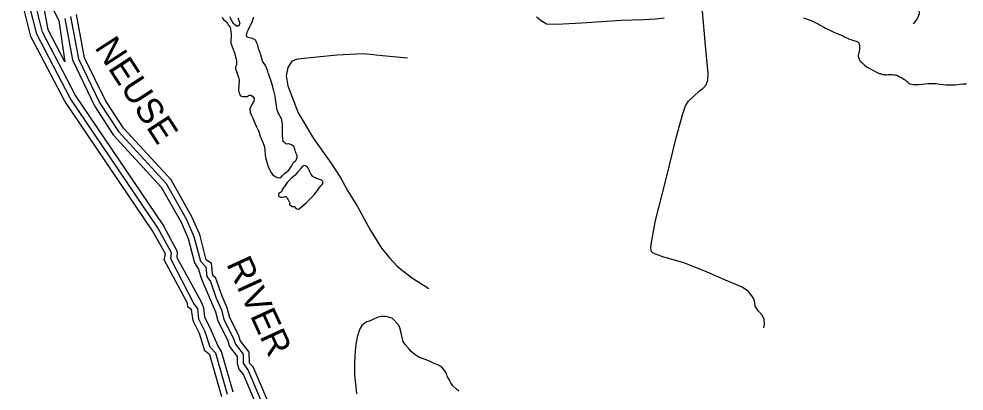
# Model space of a CAD drawing. Extents: x 2206922 to 2357709, y 510027 to 673830.
# Drawn here: x 2312578 to 2318767, y 563430 to 565869 of the extents above; entities that cross this region are included whole.
import ezdxf

# ---------------------------------------------------------------- set-up
doc = ezdxf.new("R2010")
doc.units = 0
for name, color, linetype in [('Exist Hydrographic Buffer Line', 7, 'Continuous'), ('Exist Hydrographic Misc Water Feature', 7, 'Continuous'), ('Exist Hydrographic River Shore', 7, 'Continuous'), ('Exist Hydrographic River Shore Label', 7, 'Continuous'), ('Exist Road Non-System Type 51', 7, 'Continuous')]:
    doc.layers.add(name, color=color, linetype=linetype)

msp = doc.modelspace()

# ---------------------------------------------------------------- linework, layer by layer
at = {"layer": 'Exist Hydrographic Buffer Line'}
for points in [[(2313943.7, 563407.8), (2313866.8, 563679.3), (2313829.9, 563717.4), (2313798.5, 563818.5), (2313757.3, 563902), (2313749.1, 563970.2), (2313723.6, 564003.8), (2313572.3, 564296), (2313577.8, 564336.3), (2313488, 564499.8), (2312912.9, 565350.4), (2312695.1, 565768.4), (2312617, 566079)], [(2313980.8, 563423), (2313905.3, 563690.2), (2313879.9, 563729.8), (2313836.8, 563830.3), (2313796, 563913.7), (2313788.8, 563975), (2313770.6, 564016.9), (2313614.5, 564302.3), (2313617, 564343.3), (2313523.1, 564519.5), (2312947.1, 565370.9), (2312732.6, 565782.7), (2312655.7, 566088.7)], [(2312879.8, 565586.6), (2312770.3, 565797), (2312712.3, 566109.8), (2312840.5, 565858.3), (2312879.8, 565586.6)], [(2312878.8, 565871.3), (2312929.5, 565599.4), (2313072.4, 565299.1), (2313196.2, 565108.1), (2313510.4, 564765.8), (2313639.8, 564536.7), (2313686.5, 564430.3), (2313727.7, 564270.8), (2313753.8, 564229.6), (2313768.7, 564175.6), (2313787, 564132.9), (2313832.7, 564025.9), (2313866.6, 563948.5), (2313881.7, 563889.7), (2313943.9, 563765.9), (2313958, 563721.8), (2314006.8, 563657.6), (2314007.2, 563612.1), (2314018.1, 563573.2), (2314046, 563541.8), (2314163.3, 563267.1)], [(2312917, 565884.4), (2312969, 565606.7), (2313108.3, 565316.6), (2313229.9, 565129.9), (2313542.8, 564789.6), (2313675.7, 564554.7), (2313724.3, 564443.4), (2313766.5, 564280.9), (2313801.6, 564244.2), (2313808.5, 564180), (2313832.5, 564147.4), (2313870.7, 564039.1), (2313904.3, 563961.7), (2313920.5, 563899.8), (2313981.6, 563780), (2313995.5, 563737.3), (2314046.6, 563671.5), (2314047.4, 563612.7), (2314079.6, 563564.9), (2314202.2, 563277.6)]]:
    msp.add_lwpolyline(points, dxfattribs=at)
at = {"layer": 'Exist Hydrographic Misc Water Feature'}
for points in [[(2313906.3, 565877.7), (2313918.8, 565865.7), (2313930.9, 565854.1), (2313938.9, 565846), (2313944.9, 565838.3), (2313949.2, 565830.3), (2313957.6, 565822.2), (2313961.5, 565812.3), (2313963.5, 565804.2), (2313967.9, 565768.7), (2313967.6, 565760.6), (2313968.1, 565750.4), (2313966, 565730.4), (2313966, 565722.3), (2313966.4, 565712.6), (2313968.5, 565704.5), (2313972.6, 565692.6), (2313974.8, 565686.6), (2313980.8, 565670.7), (2313991.2, 565638.7), (2313997.4, 565617.1), (2314001.3, 565605.1), (2314003.5, 565595.1), (2314003.5, 565582.9), (2314003.7, 565576.8), (2314002.1, 565566.9), (2313996.4, 565554.8), (2313996.4, 565545), (2313998.6, 565535), (2314002.5, 565523), (2314006.8, 565513), (2314012.8, 565497.1), (2314016.9, 565487.2), (2314019.1, 565479.2), (2314020.8, 565469.2), (2314019.3, 565437.4), (2314017.3, 565425.1), (2314015.6, 565415.2), (2314015.6, 565405.1), (2314016, 565397.3), (2314017.9, 565393.4), (2314019.7, 565383.4), (2314024, 565371.3), (2314029.8, 565365.6), (2314035.9, 565361.5), (2314042.1, 565359.3), (2314052.3, 565359.8), (2314059.9, 565359.9), (2314064.2, 565359.7), (2314067.9, 565359.9), (2314071.8, 565359.7), (2314080.2, 565364.1), (2314086, 565368.1), (2314097.9, 565368), (2314107.9, 565362.4), (2314118.4, 565346.2), (2314116.7, 565330.2), (2314106.5, 565312.3), (2314100.5, 565300.2), (2314091.3, 565282.1), (2314093.1, 565258.4), (2314101.5, 565236.4), (2314109.5, 565218.2), (2314117.7, 565196.3), (2314132.3, 565166.5), (2314142.8, 565144.7), (2314150.6, 565124.8)], [(2314018.9, 565859.2), (2314025.3, 565841.2), (2314022.8, 565837.1), (2314021.2, 565828.8), (2314019.3, 565823), (2314013.4, 565821), (2314003.1, 565821), (2313990.8, 565830.9), (2313983.2, 565838.6), (2313977.3, 565848.4), (2313966.8, 565868.2), (2313960.3, 565882.2)], [(2314012.8, 565875.1), (2314018.9, 565859.2)], [(2314214.5, 565505.3), (2314210.4, 565513.2), (2314208.6, 565527.3), (2314204.3, 565537.3), (2314197.9, 565553.2), (2314193.6, 565563.2), (2314187.9, 565568.9), (2314183.6, 565576.9), (2314175.6, 565587), (2314173.5, 565595), (2314167.4, 565616.6), (2314165.1, 565626.7), (2314160.8, 565636.6), (2314156.9, 565646.6), (2314152.6, 565656.5), (2314146.7, 565674.5), (2314144.4, 565686.6), (2314142.8, 565696.6), (2314136.6, 565710.5), (2314134.6, 565718.5), (2314130.5, 565724.3), (2314126.4, 565730.2), (2314122.3, 565734.1), (2314100.1, 565741.9), (2314079.8, 565747.8), (2314074.3, 565749.5), (2314070, 565751.7), (2314067.7, 565761.4), (2314070, 565769.6), (2314073.7, 565781.6), (2314079.8, 565795.7), (2314091.1, 565817.8), (2314095, 565827.8), (2314103.2, 565842), (2314112.6, 565868.1), (2314116.7, 565882.1)], [(2317716.6, 565874.8), (2317753.1, 565863.2), (2317764.8, 565857.4), (2317779.2, 565851.6), (2317793.1, 565845.5), (2317810.9, 565835.8), (2317824.9, 565828), (2317849.1, 565814.3), (2317859.5, 565808.3), (2317875.3, 565800.6), (2317893.4, 565792.6), (2317901.4, 565788.6), (2317913.5, 565782.7), (2317929.7, 565775), (2317945.7, 565769.4), (2317972.1, 565759.3), (2317984, 565751.8), (2317997.7, 565745.7), (2318006.1, 565742), (2318010.3, 565738.1), (2318026, 565734.1), (2318043.9, 565726.2), (2318054.3, 565724.6), (2318059.9, 565722.6), (2318064.2, 565720.7), (2318074.2, 565716.8), (2318078.3, 565710.9), (2318080.4, 565704.9), (2318082.6, 565690.8), (2318082.6, 565682.7), (2318082.6, 565674.9), (2318082.8, 565668.8), (2318080.6, 565658.6), (2318077.1, 565644.5), (2318075.3, 565638.7), (2318073.2, 565630.9), (2318073, 565622.8), (2318075.5, 565614.8), (2318079.4, 565604.9), (2318087.1, 565592.8), (2318097.4, 565583.1), (2318105.4, 565575), (2318115.6, 565565.3), (2318125.9, 565557.3), (2318135.9, 565551.3), (2318170, 565533.6), (2318190.1, 565522.1), (2318206.3, 565512.4), (2318212.4, 565510.2), (2318218.4, 565510.2), (2318226.2, 565506.5), (2318234.4, 565504.5), (2318246.3, 565504.7), (2318250.4, 565502.9), (2318256.3, 565502.8), (2318260.4, 565502.6), (2318270.5, 565504.7), (2318274.4, 565504.9), (2318282.6, 565504.9), (2318288.1, 565503.3), (2318294.5, 565505.2), (2318306.6, 565501.4), (2318316.4, 565501.5), (2318326.6, 565499.5), (2318338.3, 565493.7), (2318344.5, 565489.6), (2318356.8, 565483.7), (2318366.8, 565478.1), (2318374.8, 565472), (2318380.4, 565469.9), (2318384.9, 565466), (2318388.4, 565462.2), (2318394.9, 565458), (2318400.9, 565452.3), (2318410.9, 565444.2), (2318422.6, 565440.4), (2318432.9, 565438.5), (2318445, 565438.8), (2318456.9, 565439), (2318469.2, 565439.2), (2318492.9, 565441.3), (2318528.8, 565445.6), (2318544.6, 565446), (2318566.8, 565445.9), (2318584.8, 565444.4), (2318608.8, 565440.4), (2318630.9, 565438.7), (2318650.6, 565437), (2318670.7, 565437.2), (2318690.8, 565437.4), (2318709.1, 565437.5), (2318740.9, 565442), (2318758.7, 565442.2), (2318782.9, 565444.2)], [(2314150.6, 565124.8), (2314158.8, 565100.9), (2314169, 565075), (2314177.6, 565055.1), (2314185.4, 565031.2), (2314187.9, 565007.3), (2314190.3, 564981.3), (2314192.6, 564961.1), (2314202.8, 564923.5), (2314209, 564907.6), (2314213.1, 564895.6), (2314229.1, 564862), (2314239.3, 564849.9), (2314255.3, 564836.1), (2314269.7, 564830.3), (2314286.1, 564828.3), (2314299.6, 564838.4), (2314317.3, 564854.8), (2314345.1, 564877), (2314355.2, 564891.3), (2314362.6, 564903.1), (2314366.9, 564913.4), (2314374.5, 564925.3), (2314380.4, 564931.3), (2314390.7, 564941.5), (2314396.2, 564949.6), (2314400.3, 564961.5), (2314399.9, 564971.7), (2314398.1, 564977.7), (2314394.2, 564987.6), (2314389.6, 564999.6), (2314387.6, 565007.6), (2314383.7, 565019.2), (2314379.8, 565029.5), (2314369.6, 565039.2), (2314363.4, 565043.3), (2314351.3, 565047.2), (2314341.5, 565049.1), (2314333.3, 565048.6), (2314323.4, 565052.6), (2314319.3, 565056.8), (2314309.1, 565064.4), (2314307, 565082.6), (2314304.5, 565108.5), (2314304.8, 565132.4), (2314304.1, 565144.7), (2314304.3, 565158.5), (2314304.1, 565172.2), (2314304.1, 565182.4), (2314302.1, 565190.4), (2314299.8, 565204.5), (2314297.4, 565216.3), (2314289.6, 565228.4), (2314281.4, 565242.2), (2314275.2, 565254.1), (2314268.9, 565272.1), (2314267, 565286.1), (2314264.6, 565301.9), (2314260.3, 565329.7), (2314256.2, 565362), (2314251.9, 565379.7), (2314247.8, 565397.7), (2314243.6, 565413.7), (2314239.3, 565431.4), (2314227, 565467.3), (2314218.6, 565491.3), (2314214.5, 565505.3)], [(2314501, 564704.7), (2314510.6, 564715), (2314516.8, 564723), (2314524.8, 564733.1), (2314532.4, 564743.3), (2314540.4, 564755.1), (2314548.4, 564767.3), (2314555.9, 564775.5), (2314564.1, 564783.6), (2314568, 564789.5), (2314567.8, 564797.6), (2314567.8, 564803.3), (2314558, 564815.3), (2314545.9, 564817.1), (2314527.9, 564823.1), (2314519.4, 564826.8), (2314505.5, 564835), (2314501.6, 564838.8), (2314495.7, 564844.6), (2314491.1, 564850.5), (2314489.3, 564854.5), (2314483.1, 564866.7), (2314481.1, 564872.3), (2314476.8, 564882.2), (2314467, 564896.3), (2314455.1, 564906.2), (2314448.9, 564908), (2314434.6, 564904), (2314421, 564885.8), (2314405.2, 564865.9), (2314387.4, 564845.4), (2314365.7, 564827.2), (2314347.8, 564809.2), (2314333.9, 564797.2), (2314326.5, 564782.8), (2314316.4, 564770.6), (2314306.8, 564756.6), (2314302.5, 564746.7), (2314296.8, 564736.7), (2314291, 564730.6), (2314280.6, 564724.5), (2314279.1, 564720.3), (2314277.3, 564714.4), (2314279.1, 564710.5), (2314282.8, 564704.7), (2314291, 564700.6), (2314300.9, 564700.7), (2314314.8, 564702.7), (2314321.2, 564705), (2314327.1, 564704.9), (2314331.2, 564701), (2314335.1, 564697.2), (2314337.2, 564689.2), (2314341.3, 564682.9), (2314343.3, 564679.3), (2314347.4, 564671), (2314349.7, 564667), (2314351.5, 564663.1), (2314349.9, 564657.3), (2314349.5, 564653.3), (2314351.5, 564649.3), (2314357.9, 564645.1), (2314362, 564643.3), (2314368.1, 564639.5), (2314374.1, 564639.5), (2314380, 564639.4), (2314383.9, 564637.6), (2314389.9, 564629.8), (2314397.6, 564623.7), (2314409.7, 564621.9), (2314425.7, 564634.1), (2314459.4, 564664.3), (2314501, 564704.7)], [(2315458, 563429.7), (2315444, 563443.5), (2315419.6, 563465.4), (2315405.5, 563485), (2315395.2, 563505.2), (2315383.1, 563526.9), (2315377.2, 563544.8), (2315364.9, 563564.5), (2315346.8, 563586.3), (2315326.5, 563600.3), (2315298.2, 563611.8), (2315266, 563625.6), (2315234.1, 563639.4), (2315201.9, 563650.7), (2315173.8, 563668.7), (2315147.7, 563690.5), (2315127.4, 563714.2), (2315109, 563734), (2315094.8, 563755.6), (2315088.5, 563781.7), (2315084.4, 563799.8), (2315079.9, 563821.5), (2315071.9, 563845.4), (2315063.9, 563865.3), (2315021.4, 563909), (2314998.9, 563914.8), (2314979, 563918.2), (2314950.9, 563918), (2314923.6, 563911.5), (2314895.3, 563899.6), (2314877.7, 563891.3), (2314855.5, 563883.3), (2314838.1, 563872.9), (2314823.7, 563858.8), (2314809.8, 563838.6), (2314802.6, 563812.6), (2314792.8, 563784.4), (2314783.6, 563736.4), (2314779.5, 563694.4), (2314778, 563658.1), (2314776.4, 563612.5), (2314775.1, 563574.2), (2314775.3, 563536.5), (2314779.7, 563494.5), (2314784, 563458.5), (2314789.1, 563412.3)]]:
    msp.add_lwpolyline(points, dxfattribs=at)
at = {"layer": 'Exist Hydrographic River Shore'}
for points in [[(2313906.3, 563392.6), (2313828.2, 563668.4), (2313795.4, 563693.3), (2313760.3, 563806.7), (2313718.3, 563890.4), (2313709.3, 563965.5), (2313684.3, 563980.9), (2313683.2, 564007.1), (2313530.3, 564289.7), (2313538.3, 564329.4), (2313453.4, 564480.2), (2312878.2, 565329.9), (2312657.4, 565754.1), (2312578.2, 566069.3)], [(2314241.4, 563288), (2314113.2, 563588), (2314087.4, 563613.2), (2314086.4, 563685.4), (2314027.3, 563761.7), (2314019.3, 563794.2), (2313959.2, 563909.9), (2313942.2, 563974.9), (2313908.4, 564052.2), (2313865.3, 564175.2), (2313848.3, 564184.4), (2313839.3, 564266.1), (2313805.2, 564290.9), (2313762.4, 564456.6), (2313711.3, 564572.6), (2313575.4, 564813.2), (2313263.3, 565151.8), (2313144.4, 565334.1), (2313008.2, 565614.1), (2312955.3, 565897.4)]]:
    msp.add_lwpolyline(points, dxfattribs=at)
at = {"layer": 'Exist Road Non-System Type 51'}
for points in [[(2317455.2, 563844.5), (2317461.1, 563866.1), (2317459.1, 563899.6), (2317445.4, 563927.1), (2317421.8, 563952.7), (2317398.2, 563986.1), (2317396.2, 564009.8), (2317390.3, 564035.3), (2317376.5, 564055), (2317354.9, 564082.5), (2317313.6, 564112.1), (2317205.5, 564157.3), (2317085.5, 564210.4), (2316938.1, 564267.5), (2316794.5, 564308.8), (2316747.3, 564326.5), (2316729.6, 564336.3), (2316719.8, 564344.2), (2316717.8, 564354), (2316715.9, 564371.8), (2316719.8, 564403.2), (2316747.3, 564548.8), (2316814.2, 564812.5), (2316885, 565097.7), (2316922.3, 565239.4), (2316944, 565298.4), (2316961.7, 565329.9), (2316997, 565363.3), (2317034.1, 565396.5), (2317056, 565412.5), (2317077.7, 565436.1), (2317089.5, 565467.6), (2317091.4, 565510.9), (2317073.7, 565693.9), (2317026.5, 566246.7)], [(2317929.1, 566278.8), (2318302.4, 566060.3), (2318410.1, 565982), (2318458.8, 565946.6), (2318470.6, 565928.9), (2318472.1, 565902.3), (2318460.3, 565868.4), (2318433.8, 565837.4)], [(2315968.1, 565881.7), (2315998.4, 565858.1), (2316032.5, 565836.5), (2316098.7, 565833.2)], [(2316098.7, 565833.2), (2316262.3, 565843), (2316524.1, 565859.7), (2316667.9, 565865.3), (2316745.8, 565868.1), (2316803.7, 565874.8)], [(2315123.2, 565611.2), (2314960, 565627), (2314834.1, 565640.7), (2314659.1, 565630.9), (2314401.5, 565605.3), (2314366.1, 565591.5), (2314338.6, 565550.2), (2314328.8, 565495.1), (2314338.6, 565430.2), (2314407.4, 565253.2), (2314507.7, 565084), (2314619.8, 564924.6), (2314686.6, 564824.3), (2314731.9, 564739.7), (2314794.8, 564639.3), (2314879.3, 564485.9), (2314952.8, 564366.5), (2315005.6, 564303.2), (2315055.6, 564249.1), (2315089.8, 564219.4), (2315156.4, 564170.1), (2315263, 564101.4)]]:
    msp.add_lwpolyline(points, dxfattribs=at)

# ---------------------------------------------------------------- texts
at = {"layer": 'Exist Hydrographic River Shore Label'}
for s, rotation, p in [('NEUSE', 302.97769, (2313069.9, 565681.7)), ('RIVER', 294.67129, (2313934, 564263.8))]:
    msp.add_text(s, height=167.32, rotation=rotation, dxfattribs=at).set_placement(p)

doc.saveas('drawing.dxf')
